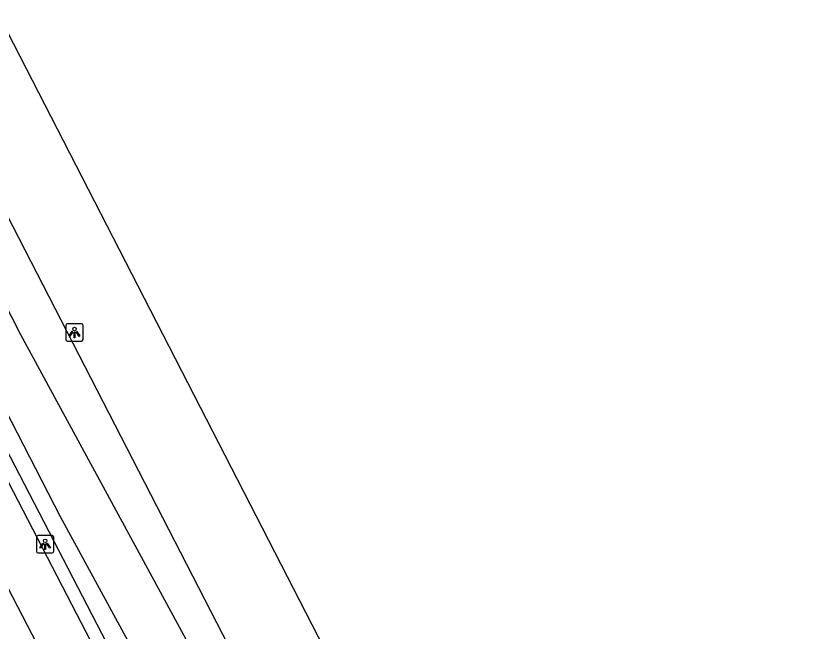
# Model space of a CAD drawing. Extents: x 158838 to 160074, y 386376 to 387776.
# Drawn here: x 159272.41 to 159318.88, y 387313.34 to 387348.84 of the extents above; entities that cross this region are included whole.
import ezdxf

# ---------------------------------------------------------------- set-up
doc = ezdxf.new("R2010")
doc.units = 0
for name, color, linetype in [('IMGEO_Groenvoorziening', 7, 'Continuous'), ('IMGEO_Lichtpunt', 7, 'Continuous'), ('IMGEO_Meer_plas_ven_vijver', 7, 'Continuous'), ('IMGEO_Pand', 7, 'Continuous'), ('IMGEO_Voetpad_open', 7, 'Continuous')]:
    doc.layers.add(name, color=color, linetype=linetype)

msp = doc.modelspace()

# ---------------------------------------------------------------- linework, layer by layer
at = {"layer": 'IMGEO_Groenvoorziening'}
msp.add_lwpolyline([(159244.125, 387379.277), (159246.596, 387373.545), (159251.874, 387362.667), (159257.874, 387350.83), (159279.551, 387308.96)], dxfattribs=at)
at = {"layer": 'IMGEO_Lichtpunt'}
for p, q in [((159275.277, 387331.002), (159275.277, 387330.195)), ((159275.277, 387331.002), (159275.277, 387330.195)), ((159276.179, 387331.097), (159275.371, 387331.097)), ((159276.179, 387331.097), (159275.371, 387331.097)), ((159276.273, 387330.195), (159276.273, 387331.002)), ((159276.273, 387330.195), (159276.273, 387331.002)), ((159275.371, 387330.101), (159276.179, 387330.101)), ((159275.371, 387330.101), (159276.179, 387330.101)), ((159273.586, 387318.789), (159273.586, 387317.982)), ((159273.586, 387318.789), (159273.586, 387317.982)), ((159274.488, 387318.884), (159273.68, 387318.884)), ((159274.488, 387318.884), (159273.68, 387318.884)), ((159274.582, 387317.982), (159274.582, 387318.789)), ((159274.582, 387317.982), (159274.582, 387318.789)), ((159273.68, 387317.888), (159274.488, 387317.888)), ((159273.68, 387317.888), (159274.488, 387317.888))]:
    msp.add_line(p, q, dxfattribs=at)
for points in [[(159275.651, 387330.666), (159275.69, 387330.638), (159275.502, 387330.376), (159275.464, 387330.403), (159275.651, 387330.666)], [(159275.863, 387330.638), (159275.901, 387330.665), (159276.088, 387330.403), (159276.049, 387330.375), (159275.863, 387330.638)], [(159275.753, 387330.618), (159275.8, 387330.618), (159275.8, 387330.296), (159275.753, 387330.296), (159275.753, 387330.618)], [(159273.96, 387318.453), (159273.999, 387318.425), (159273.811, 387318.163), (159273.773, 387318.19), (159273.96, 387318.453)], [(159274.062, 387318.405), (159274.109, 387318.405), (159274.109, 387318.083), (159274.062, 387318.083), (159274.062, 387318.405)], [(159274.172, 387318.425), (159274.21, 387318.452), (159274.397, 387318.19), (159274.358, 387318.162), (159274.172, 387318.425)]]:
    msp.add_lwpolyline(points, dxfattribs=at)
for centre in [(159275.776, 387330.8), (159274.085, 387318.587)]:
    msp.add_circle(centre, 0.0994, dxfattribs=at)
for centre, start, end in [((159275.371, 387331.002), 90, 180), ((159275.371, 387331.002), 90, 180), ((159276.179, 387331.002), 0, 90), ((159276.179, 387331.002), 0, 90), ((159275.371, 387330.195), 180, 270), ((159275.371, 387330.195), 180, 270), ((159276.179, 387330.195), 270, 0), ((159276.179, 387330.195), 270, 360), ((159273.68, 387318.789), 90, 180), ((159273.68, 387318.789), 90, 180), ((159274.488, 387318.789), 0, 90), ((159274.488, 387318.789), 0, 90), ((159273.68, 387317.982), 180, 270), ((159273.68, 387317.982), 180, 270), ((159274.488, 387317.982), 270, 0), ((159274.488, 387317.982), 270, 360)]:
    msp.add_arc(centre, 0.0946, start, end, dxfattribs=at)
at = {"layer": 'IMGEO_Meer_plas_ven_vijver'}
for points in [[(159247.23, 387376.008), (159253.103, 387362.62), (159266.819, 387335.803), (159274.951, 387319.992), (159280.392, 387309.992)], [(159283.062, 387311.337), (159272.692, 387330.454), (159264.047, 387347.394), (159257.025, 387360.495), (159253.205, 387368.503)]]:
    msp.add_lwpolyline(points, dxfattribs=at)
at = {"layer": 'IMGEO_Pand'}
msp.add_lwpolyline([(159319.456, 387304.467), (159299.492, 387294.214), (159263.675, 387363.957), (159302.358, 387383.765)], dxfattribs=at)
at = {"layer": 'IMGEO_Voetpad_open'}
for points in [[(159241.835, 387374.672), (159246.86, 387364.399), (159251.788, 387354.785), (159274.162, 387311.567), (159278.285, 387303.602), (159307.121, 387247.899), (159331.104, 387201.568)], [(159280.396, 387305.679), (159250.312, 387363.821), (159245.034, 387374.551)], [(159285.708, 387310.491), (159256.349, 387367.607), (159256.517, 387367.694)]]:
    msp.add_lwpolyline(points, dxfattribs=at)

doc.saveas('drawing.dxf')
